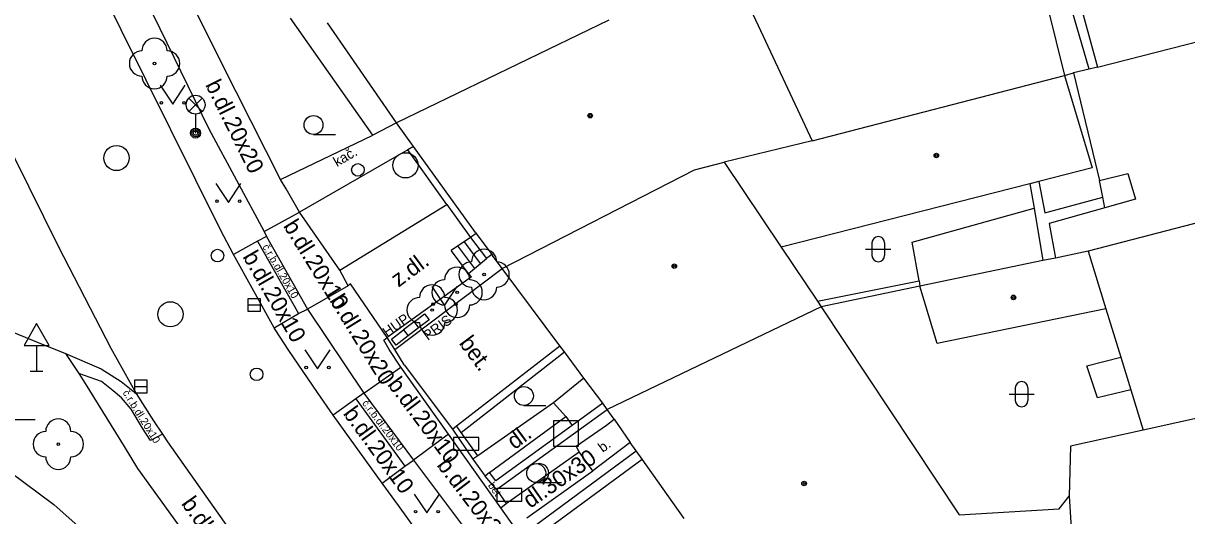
# Model space of a CAD drawing. Extents: x -595546 to -593986, y -1160845 to -1159202.
# Drawn here: x -595331.77 to -595285.59, y -1160420.29 to -1160400.75 of the extents above; entities that cross this region are included whole.
import ezdxf

# ---------------------------------------------------------------- set-up
doc = ezdxf.new("R2010")
doc.units = 0
for name, color, linetype in [('DOP - kresba z DSPS bez souradnic', 7, 'Continuous'), ('DOP - rozhrani ploch obecne', 7, 'Continuous'), ('Level 22', 7, 'Continuous'), ('Level 24', 7, 'Continuous'), ('Level 26', 7, 'Continuous'), ('Level 27', 7, 'Continuous'), ('Level 28', 7, 'Continuous'), ('Level 33', 7, 'Continuous'), ('Level 34', 7, 'Continuous'), ('Level 36', 7, 'Continuous'), ('Level 39', 7, 'Continuous'), ('plynovod - povrch.  znaky - PRIS skut. velikost', 7, 'Continuous'), ('silnoproud - povrch.  znaky a  RIS  skut. velikost', 7, 'Continuous'), ('TM - budovy zdene_ betonove - VP', 7, 'Continuous'), ('TM - chodniky - VP', 7, 'Continuous'), ('TM - horni hrana svahu', 7, 'Continuous'), ('TM - komunikace - VP', 7, 'Continuous'), ('TM - letecke snimky - pomocna linie', 7, 'Continuous'), ('TM - plot dreveny - VP', 7, 'Continuous'), ('TM - podezdivka plotu - VP', 7, 'Continuous'), ('TM - popis objektu', 7, 'Continuous'), ('TM - popis povrchu', 7, 'Continuous'), ('TM - rozhrani kultur', 7, 'Continuous'), ('TM - rozhrani mezi zpev. plochami mezi sebou - VP', 7, 'Continuous'), ('TM - rozhrani ploch obecne - VP', 7, 'Continuous'), ('TM - schody - VP', 7, 'Continuous'), ('TM - vjezd na pozemek', 7, 'Continuous'), ('TM - vstup do budovy - zdene_ betonove', 7, 'Continuous'), ('TM - zed operna - VP', 7, 'Continuous')]:
    doc.layers.add(name, color=color, linetype=linetype)

msp = doc.modelspace()

# ---------------------------------------------------------------- linework, layer by layer
at = {"layer": 'DOP - kresba z DSPS bez souradnic'}
for points in [[(-595289.47, -1160402.57), (-595290.42, -1160399.3)], [(-595291.11, -1160400.16), (-595290.45, -1160402.82)], [(-595291.82, -1160407.12), (-595291.65, -1160408.09)], [(-595291.46, -1160407.03), (-595291.22, -1160408.28)], [(-595288.92, -1160407.65), (-595289.06, -1160406.99)], [(-595291.22, -1160408.28), (-595288.92, -1160407.65)], [(-595288.84, -1160408.07), (-595288.92, -1160407.65)], [(-595296.49, -1160409.44), (-595291.65, -1160408.09)], [(-595291.65, -1160408.09), (-595291.3, -1160410.17)], [(-595296.21, -1160410.97), (-595296.49, -1160409.44)], [(-595300.25, -1160411.78), (-595296.21, -1160410.97)], [(-595289.56, -1160414.34), (-595288.21, -1160414)], [(-595289.14, -1160415.62), (-595289.56, -1160414.34)], [(-595287.81, -1160415.29), (-595289.14, -1160415.62)]]:
    msp.add_lwpolyline(points, dxfattribs=at)
at = {"layer": 'DOP - rozhrani ploch obecne'}
for points in [[(-595289.13, -1160402.49), (-595259.33, -1160394.87)], [(-595290.15, -1160398.77), (-595289.13, -1160402.49)], [(-595289.47, -1160402.57), (-595290.08, -1160402.72)], [(-595289.13, -1160402.49), (-595289.47, -1160402.57)], [(-595290.45, -1160402.82), (-595290.08, -1160402.72)], [(-595290.08, -1160402.72), (-595289.06, -1160406.99)], [(-595265.95, -1160403.68), (-595289.5, -1160409.8)], [(-595289.06, -1160406.99), (-595287.93, -1160406.71)], [(-595287.93, -1160406.71), (-595287.63, -1160407.73)], [(-595287.63, -1160407.73), (-595288.84, -1160408.07)], [(-595288.84, -1160408.07), (-595291.05, -1160408.7)], [(-595291.05, -1160408.7), (-595290.8, -1160410.07)], [(-595296.18, -1160411.19), (-595300.1, -1160412)], [(-595288.8, -1160412.08), (-595288.21, -1160414)], [(-595288.21, -1160414), (-595287.81, -1160415.29)], [(-595287.81, -1160415.29), (-595287.32, -1160416.89)]]:
    msp.add_lwpolyline(points, dxfattribs=at)
at = {"layer": 'Level 22'}
for centre in [(-595326.56, -1160402.35), (-595313.48, -1160410.72), (-595314.55, -1160411.43), (-595315.54, -1160412.13), (-595330.38, -1160417.45)]:
    msp.add_circle(centre, 0.05, dxfattribs=at)
for centre, start, end in [((-595326.56, -1160401.85), 0, 180), ((-595327.06, -1160402.35), 90, 270), ((-595326.06, -1160402.35), 270, 90), ((-595326.56, -1160402.85), 180, 0), ((-595313.48, -1160410.22), 0, 180), ((-595314.55, -1160410.93), 0, 180), ((-595313.98, -1160410.72), 90, 270), ((-595312.98, -1160410.72), 270, 90), ((-595315.05, -1160411.43), 90, 270), ((-595314.05, -1160411.43), 270, 90), ((-595315.54, -1160411.63), 0, 180), ((-595313.48, -1160411.22), 180, 0), ((-595316.04, -1160412.13), 90, 270), ((-595314.55, -1160411.93), 180, 0), ((-595315.04, -1160412.13), 270, 90), ((-595315.54, -1160412.63), 180, 0), ((-595330.38, -1160416.95), 0, 180), ((-595330.88, -1160417.45), 90, 270), ((-595329.88, -1160417.45), 270, 90), ((-595330.38, -1160417.95), 180, 0)]:
    msp.add_arc(centre, 0.5, start, end, dxfattribs=at)
at = {"layer": 'Level 24'}
for points in [[(-595314.688, -1160417.689), (-595313.688, -1160417.689), (-595313.688, -1160417.189), (-595314.688, -1160417.189)], [(-595312.977, -1160419.708), (-595311.977, -1160419.708), (-595311.977, -1160419.208), (-595312.977, -1160419.208)]]:
    msp.add_lwpolyline(points, close=True, dxfattribs=at)
at = {"layer": 'Level 26'}
msp.add_lwpolyline([(-595310.73, -1160417.53), (-595309.73, -1160417.53), (-595309.73, -1160416.53), (-595310.73, -1160416.53)], close=True, dxfattribs=at)
at = {"layer": 'Level 27'}
for p, q in [((-595322.86, -1160411.93), (-595322.36, -1160411.93)), ((-595327.35, -1160415.16), (-595326.85, -1160415.16))]:
    msp.add_line(p, q, dxfattribs=at)
for points in [[(-595322.86, -1160412.18), (-595322.36, -1160412.18), (-595322.36, -1160411.68), (-595322.86, -1160411.68)], [(-595327.35, -1160415.41), (-595326.85, -1160415.41), (-595326.85, -1160414.91), (-595327.35, -1160414.91)]]:
    msp.add_lwpolyline(points, close=True, dxfattribs=at)
for centre in [(-595328.07, -1160406.1), (-595316.6, -1160406.39), (-595325.93, -1160412.3)]:
    msp.add_circle(centre, 0.5, dxfattribs=at)
at = {"layer": 'Level 28'}
for centre in [(-595318.49, -1160406.57), (-595324.06, -1160409.97), (-595322.51, -1160414.68)]:
    msp.add_circle(centre, 0.25, dxfattribs=at)
at = {"layer": 'Level 33'}
for p, q in [((-595325.195, -1160404.25), (-595324.665, -1160403.72)), ((-595325.195, -1160403.72), (-595324.665, -1160404.25)), ((-595324.93, -1160404.36), (-595324.93, -1160405.11))]:
    msp.add_line(p, q, dxfattribs=at)
for centre, radius in [((-595324.93, -1160403.985), 0.375), ((-595324.93, -1160405.11), 0.2), ((-595324.93, -1160405.11), 0.145), ((-595324.93, -1160405.11), 0.0876)]:
    msp.add_circle(centre, radius, dxfattribs=at)
at = {"layer": 'Level 34'}
for p, q in [((-595331.24, -1160413.532), (-595331.24, -1160414.55)), ((-595331.49, -1160414.55), (-595330.99, -1160414.55))]:
    msp.add_line(p, q, dxfattribs=at)
msp.add_lwpolyline([(-595331.74, -1160413.532), (-595330.74, -1160413.532), (-595331.24, -1160412.666)], close=True, dxfattribs=at)
at = {"layer": 'Level 36'}
for p, q in [((-595320.25, -1160405.165), (-595319.375, -1160405.165)), ((-595298.086, -1160409.466), (-595298.086, -1160409.966)), ((-595297.586, -1160409.466), (-595297.586, -1160409.966)), ((-595298.336, -1160409.716), (-595297.336, -1160409.716)), ((-595292.646, -1160415.466), (-595291.646, -1160415.466)), ((-595292.396, -1160415.216), (-595292.396, -1160415.716)), ((-595291.896, -1160415.216), (-595291.896, -1160415.716)), ((-595311.9, -1160415.915), (-595311.025, -1160415.915)), ((-595332.3, -1160416.475), (-595331.3, -1160416.475)), ((-595311.41, -1160418.975), (-595310.41, -1160418.975))]:
    msp.add_line(p, q, dxfattribs=at)
for points in [[(-595326.34, -1160403.21), (-595325.84, -1160403.96), (-595325.34, -1160403.21)], [(-595324.13, -1160407.11), (-595323.63, -1160407.86), (-595323.13, -1160407.11)], [(-595315.55, -1160411.2), (-595315.05, -1160411.95), (-595314.55, -1160411.2)], [(-595320.59, -1160413.71), (-595320.09, -1160414.46), (-595319.59, -1160413.71)], [(-595316.25, -1160419.43), (-595315.75, -1160420.18), (-595315.25, -1160419.43)]]:
    msp.add_lwpolyline(points, dxfattribs=at)
for centre, radius in [((-595326.29, -1160403.91), 0.05), ((-595325.391, -1160403.91), 0.05), ((-595320.25, -1160404.79), 0.375), ((-595324.08, -1160407.81), 0.05), ((-595323.181, -1160407.81), 0.05), ((-595315.5, -1160411.9), 0.05), ((-595314.601, -1160411.9), 0.05), ((-595320.54, -1160414.41), 0.05), ((-595319.641, -1160414.41), 0.05), ((-595311.9, -1160415.54), 0.375), ((-595311.41, -1160418.6), 0.375), ((-595316.2, -1160420.13), 0.05), ((-595315.301, -1160420.13), 0.05)]:
    msp.add_circle(centre, radius, dxfattribs=at)
for centre, radius, start, end in [((-595297.836, -1160409.466), 0.25, 0, 180), ((-595297.836, -1160409.966), 0.25, 180, 0), ((-595292.146, -1160415.216), 0.25, 0, 180), ((-595292.146, -1160415.716), 0.25, 180, 0), ((-595311.285, -1160418.6), 0.375, 260.4059, 99.5941)]:
    msp.add_arc(centre, radius, start, end, dxfattribs=at)
at = {"layer": 'Level 39'}
for centre, radius in [((-595309.27, -1160404.42), 0.09), ((-595309.27, -1160404.42), 0.0398), ((-595295.53, -1160406), 0.09), ((-595295.53, -1160406), 0.0398), ((-595305.93, -1160410.39), 0.09), ((-595305.93, -1160410.39), 0.0398), ((-595292.47, -1160411.63), 0.09), ((-595292.47, -1160411.63), 0.0398), ((-595300.78, -1160419.01), 0.09), ((-595300.78, -1160419.01), 0.0398)]:
    msp.add_circle(centre, radius, dxfattribs=at)
at = {"layer": 'plynovod - povrch.  znaky - PRIS skut. velikost'}
for points in [[(-595317.15, -1160413.28), (-595316.68, -1160412.92)], [(-595316.49, -1160413.16), (-595316.97, -1160413.52), (-595317.15, -1160413.28)], [(-595316.68, -1160412.92), (-595316.49, -1160413.16)]]:
    msp.add_lwpolyline(points, dxfattribs=at)
at = {"layer": 'silnoproud - povrch.  znaky a  RIS  skut. velikost'}
for points in [[(-595316.26, -1160412.6), (-595315.84, -1160412.28), (-595315.66, -1160412.52)], [(-595316.26, -1160412.6), (-595316.68, -1160412.92)], [(-595316.08, -1160412.84), (-595316.49, -1160413.16)], [(-595316.26, -1160412.6), (-595316.08, -1160412.84)], [(-595315.66, -1160412.52), (-595316.08, -1160412.84)]]:
    msp.add_lwpolyline(points, dxfattribs=at)
at = {"layer": 'TM - budovy zdene_ betonove - VP'}
for points in [[(-595303.09, -1160399.79), (-595300.46, -1160405.42)], [(-595316.95, -1160404.71), (-595319.7, -1160400.74)], [(-595308.53, -1160400.63), (-595316.95, -1160404.71)], [(-595300.46, -1160405.42), (-595290.45, -1160402.82)], [(-595290.45, -1160402.82), (-595289.34, -1160406.49)], [(-595316.28, -1160405.64), (-595316.95, -1160404.71)], [(-595300.46, -1160405.42), (-595303.95, -1160406.27)], [(-595313.82, -1160409.05), (-595316.28, -1160405.64)], [(-595305.13, -1160406.57), (-595303.95, -1160406.27)], [(-595303.95, -1160406.27), (-595301.69, -1160409.63)], [(-595312.76, -1160410.48), (-595305.13, -1160406.57)], [(-595289.34, -1160406.49), (-595291.46, -1160407.03)], [(-595291.82, -1160407.12), (-595301.69, -1160409.63)], [(-595291.46, -1160407.03), (-595291.82, -1160407.12)], [(-595301.69, -1160409.63), (-595300.25, -1160411.78)], [(-595312.76, -1160410.48), (-595313.14, -1160409.97)], [(-595290.8, -1160410.07), (-595291.3, -1160410.17)], [(-595289.5, -1160409.8), (-595290.8, -1160410.07)], [(-595289.5, -1160409.8), (-595288.8, -1160412.08)], [(-595310.47, -1160413.55), (-595312.76, -1160410.48)], [(-595291.3, -1160410.17), (-595296.18, -1160411.19)], [(-595295.5, -1160413.46), (-595296.18, -1160411.19)], [(-595300.25, -1160411.78), (-595300.1, -1160412)], [(-595300.1, -1160412), (-595308.59, -1160416.08)], [(-595300.1, -1160412), (-595294.62, -1160420.26)], [(-595288.8, -1160412.08), (-595295.5, -1160413.46)], [(-595310.29, -1160413.79), (-595310.47, -1160413.55)], [(-595309.52, -1160414.83), (-595310.29, -1160413.79)], [(-595276.2, -1160414.43), (-595287.32, -1160416.89)], [(-595308.77, -1160415.83), (-595309.52, -1160414.83)], [(-595308.59, -1160416.08), (-595308.77, -1160415.83)], [(-595308.32, -1160416.46), (-595308.59, -1160416.08)], [(-595287.32, -1160416.89), (-595290.2, -1160417.53)], [(-595307.44, -1160417.72), (-595307.68, -1160417.38)], [(-595307.21, -1160418.04), (-595307.44, -1160417.72)], [(-595290.2, -1160417.53), (-595290.26, -1160419.51)], [(-595305.54, -1160420.4), (-595307.21, -1160418.04)], [(-595290.66, -1160420.02), (-595290.26, -1160419.51)], [(-595290.26, -1160419.51), (-595290.07, -1160422.44)], [(-595294.62, -1160420.26), (-595290.66, -1160420.02)]]:
    msp.add_lwpolyline(points, dxfattribs=at)
at = {"layer": 'TM - chodniky - VP'}
for points in [[(-595321.56, -1160406.95), (-595323.32, -1160403.47), (-595325.6, -1160398.92), (-595326.04, -1160398)], [(-595327.46, -1160398.67), (-595324.4, -1160404.94)], [(-595317.9, -1160405.19), (-595321.17, -1160400.55)], [(-595324.4, -1160404.94), (-595322.21, -1160409.02)], [(-595316.95, -1160404.71), (-595317.9, -1160405.19)], [(-595320.8, -1160408.25), (-595321.33, -1160407.32), (-595321.56, -1160406.95)], [(-595319.21, -1160410.55), (-595320.8, -1160408.25)], [(-595319.21, -1160410.55), (-595314.96, -1160407.95)], [(-595314.96, -1160407.95), (-595314.02, -1160409.25)], [(-595322.21, -1160409.02), (-595322.11, -1160409.21)], [(-595313.79, -1160409.09), (-595314.02, -1160409.25)], [(-595322.47, -1160409.4), (-595323.43, -1160409.93)], [(-595322.11, -1160409.21), (-595322.47, -1160409.4)], [(-595314.1, -1160410.68), (-595313.39, -1160410.09)], [(-595313.17, -1160409.93), (-595313.39, -1160410.09)], [(-595313.98, -1160410.82), (-595317.33, -1160413.22)], [(-595314.1, -1160410.68), (-595313.98, -1160410.82)], [(-595321.81, -1160412.83), (-595320.84, -1160412.27)], [(-595320.84, -1160412.27), (-595320.49, -1160412.09)], [(-595320.49, -1160412.09), (-595318.25, -1160415.43)], [(-595317.02, -1160413.7), (-595317.33, -1160413.22)], [(-595330.09, -1160413.85), (-595329.56, -1160414.65)], [(-595329.56, -1160414.65), (-595329.31, -1160415.05)], [(-595329.31, -1160415.05), (-595327.77, -1160417.54)], [(-595318.25, -1160415.43), (-595318.57, -1160415.65)], [(-595318.57, -1160415.65), (-595319.47, -1160416.3)], [(-595308.62, -1160416.7), (-595308.32, -1160416.46)], [(-595309.83, -1160417.53), (-595308.62, -1160416.7)], [(-595307.68, -1160417.38), (-595309.16, -1160418.51)], [(-595327.77, -1160417.54), (-595327.23, -1160418.42)], [(-595312.6, -1160419.81), (-595309.71, -1160417.76)], [(-595309.71, -1160417.76), (-595309.83, -1160417.53)], [(-595317.53, -1160419), (-595316.62, -1160418.33)], [(-595316.62, -1160418.33), (-595316.28, -1160418.08)], [(-595316.28, -1160418.08), (-595313.23, -1160422.16)], [(-595327.23, -1160418.42), (-595321.34, -1160426.58)], [(-595311.78, -1160420.37), (-595309.16, -1160418.51)], [(-595312.99, -1160419.25), (-595312.6, -1160419.81)]]:
    msp.add_lwpolyline(points, dxfattribs=at)
at = {"layer": 'TM - horni hrana svahu'}
for points in [[(-595332.9, -1160418.11), (-595330.56, -1160419.85)], [(-595330.56, -1160419.85), (-595322.36, -1160427.14)]]:
    msp.add_lwpolyline(points, dxfattribs=at)
at = {"layer": 'TM - komunikace - VP'}
for points in [[(-595323.94, -1160408.95), (-595328.87, -1160399.03)], [(-595323.43, -1160409.93), (-595323.94, -1160408.95)], [(-595321.81, -1160412.83), (-595323.43, -1160409.93)], [(-595333.03, -1160412.66), (-595331.18, -1160413.42)], [(-595321.77, -1160412.9), (-595321.81, -1160412.83)], [(-595321.23, -1160413.74), (-595321.77, -1160412.9)], [(-595331.18, -1160413.42), (-595330.09, -1160413.85)], [(-595320.09, -1160415.4), (-595321.23, -1160413.74)], [(-595330.09, -1160413.85), (-595328.68, -1160414.46)], [(-595328.68, -1160414.46), (-595327.88, -1160414.96), (-595327.29, -1160415.44)], [(-595327.29, -1160415.44), (-595326.6, -1160416.53)], [(-595319.47, -1160416.3), (-595320.09, -1160415.4)], [(-595326.6, -1160416.53), (-595326.25, -1160417.05)], [(-595317.53, -1160419), (-595319.47, -1160416.3)], [(-595326.25, -1160417.05), (-595326.05, -1160417.36)], [(-595326.05, -1160417.36), (-595322.11, -1160422.92)], [(-595316.88, -1160419.88), (-595317.53, -1160419)], [(-595315.2, -1160422.23), (-595316.88, -1160419.88)]]:
    msp.add_lwpolyline(points, dxfattribs=at)
at = {"layer": 'TM - letecke snimky - pomocna linie'}
msp.add_lwpolyline([(-595296.21, -1160410.97), (-595296.18, -1160411.19)], dxfattribs=at)
at = {"layer": 'TM - plot dreveny - VP'}
for points in [[(-595317.02, -1160413.7), (-595312.76, -1160410.48)], [(-595316.65, -1160414.3), (-595317.02, -1160413.7)], [(-595308.77, -1160415.83), (-595309.98, -1160416.71)], [(-595314.39, -1160416.99), (-595314.57, -1160416.73)], [(-595313.73, -1160417.92), (-595313.89, -1160417.69), (-595314.39, -1160416.99)], [(-595309.98, -1160416.71), (-595313.02, -1160418.91)], [(-595311.54, -1160420.75), (-595307.44, -1160417.72)], [(-595313.02, -1160418.91), (-595313.26, -1160418.58)]]:
    msp.add_lwpolyline(points, dxfattribs=at)
at = {"layer": 'TM - podezdivka plotu - VP'}
for points in [[(-595314.57, -1160416.73), (-595310.47, -1160413.55)], [(-595312.99, -1160419.25), (-595308.59, -1160416.08)], [(-595314.73, -1160416.86), (-595314.57, -1160416.73)], [(-595314.73, -1160416.86), (-595313.93, -1160418.04)], [(-595313.73, -1160417.92), (-595313.93, -1160418.04)], [(-595311.61, -1160421.28), (-595307.21, -1160418.04)], [(-595313.26, -1160418.58), (-595313.44, -1160418.72)], [(-595312.99, -1160419.25), (-595313.44, -1160418.72)]]:
    msp.add_lwpolyline(points, dxfattribs=at)
at = {"layer": 'TM - rozhrani kultur'}
msp.add_lwpolyline([(-595321.56, -1160406.95), (-595317.9, -1160405.19)], dxfattribs=at)
at = {"layer": 'TM - rozhrani mezi zpev. plochami mezi sebou - VP'}
for points in [[(-595333.29, -1160403.74), (-595330.38, -1160409.6)], [(-595322.21, -1160409.02), (-595320.8, -1160408.25)], [(-595330.38, -1160409.6), (-595328.29, -1160413.64)], [(-595322.47, -1160409.4), (-595320.84, -1160412.27)], [(-595322.11, -1160409.21), (-595320.49, -1160412.09)], [(-595318.87, -1160411.17), (-595320.49, -1160412.09)], [(-595317.46, -1160413.33), (-595317.33, -1160413.22)], [(-595317.25, -1160413.7), (-595317.46, -1160413.33)], [(-595328.29, -1160413.64), (-595327.29, -1160415.44)], [(-595316.78, -1160414.4), (-595317.25, -1160413.7)], [(-595328.67, -1160414.97), (-595329.56, -1160414.65)], [(-595318.25, -1160415.43), (-595316.78, -1160414.4)], [(-595314.89, -1160417.06), (-595316.78, -1160414.4)], [(-595328.2, -1160415.33), (-595328.67, -1160414.97)], [(-595327.87, -1160415.61), (-595328.2, -1160415.33)], [(-595327.49, -1160416.06), (-595327.87, -1160415.61)], [(-595318.25, -1160415.43), (-595316.28, -1160418.08)], [(-595327.04, -1160416.82), (-595327.49, -1160416.06)], [(-595318.57, -1160415.65), (-595316.62, -1160418.33)], [(-595310.23, -1160416.36), (-595310.73, -1160415.81)], [(-595326.72, -1160417.3), (-595327.04, -1160416.82)], [(-595326.25, -1160417.05), (-595326.72, -1160417.3)], [(-595314.89, -1160417.06), (-595316.28, -1160418.08)], [(-595312.82, -1160419.98), (-595314.89, -1160417.06)], [(-595312.82, -1160419.98), (-595312.6, -1160419.81)], [(-595312.27, -1160420.75), (-595312.82, -1160419.98)]]:
    msp.add_lwpolyline(points, dxfattribs=at)
at = {"layer": 'TM - rozhrani ploch obecne - VP'}
for points in [[(-595316.51, -1160405.77), (-595320.8, -1160408.25)], [(-595316.28, -1160405.64), (-595316.51, -1160405.77)], [(-595314.96, -1160407.95), (-595316.51, -1160405.77)], [(-595314.02, -1160409.25), (-595314.79, -1160409.77)], [(-595314.1, -1160410.68), (-595314.79, -1160409.77)], [(-595318.87, -1160411.17), (-595319.21, -1160410.55)], [(-595318.78, -1160411.09), (-595318.87, -1160411.17)], [(-595317.33, -1160413.22), (-595318.78, -1160411.09)], [(-595309.52, -1160414.83), (-595310.73, -1160415.81)], [(-595310.73, -1160415.81), (-595313.73, -1160417.92)], [(-595313.26, -1160418.58), (-595310.23, -1160416.36)], [(-595310.23, -1160416.36), (-595309.98, -1160416.71)], [(-595309.16, -1160418.51), (-595309.71, -1160417.76)]]:
    msp.add_lwpolyline(points, dxfattribs=at)
at = {"layer": 'TM - schody - VP'}
for points in [[(-595314.53, -1160409.59), (-595313.86, -1160410.48)], [(-595314.27, -1160409.42), (-595313.63, -1160410.29)], [(-595314.02, -1160409.25), (-595313.39, -1160410.09)]]:
    msp.add_lwpolyline(points, dxfattribs=at)
at = {"layer": 'TM - vjezd na pozemek'}
for points in [[(-595316.65, -1160414.3), (-595314.73, -1160416.86)], [(-595313.93, -1160418.04), (-595313.44, -1160418.72)]]:
    msp.add_lwpolyline(points, dxfattribs=at)
at = {"layer": 'TM - vstup do budovy - zdene_ betonove'}
for points in [[(-595313.82, -1160409.05), (-595313.79, -1160409.09)], [(-595313.79, -1160409.09), (-595313.17, -1160409.93)], [(-595313.17, -1160409.93), (-595313.14, -1160409.97)], [(-595308.32, -1160416.46), (-595307.68, -1160417.38)]]:
    msp.add_lwpolyline(points, dxfattribs=at)
at = {"layer": 'TM - zed operna - VP'}
msp.add_lwpolyline([(-595314.39, -1160416.99), (-595310.29, -1160413.79)], dxfattribs=at)

# ---------------------------------------------------------------- texts
at = {"layer": 'TM - popis objektu'}
for s, rotation, p in [('HUP', 35.1, (-595317.33, -1160413.22)), ('PRIS', 37, (-595315.71, -1160413.36))]:
    msp.add_text(s, height=0.4, rotation=rotation, dxfattribs=at).set_placement(p)
at = {"layer": 'TM - popis povrchu'}
for s, height, rotation, p in [('b.dl.20x20', 0.65, 296.5354, (-595324.56, -1160403.19)), ('kač.', 0.4, 30.2257, (-595319.32, -1160406.46)), ('b.dl.20x10', 0.65, 301.8347, (-595321.47, -1160408.79)), ('č.r.b.dl.20x10', 0.3, 300, (-595322.29, -1160409.62)), ('b.dl.20x10', 0.65, 300, (-595323.08, -1160410.01)), ('z.dl.', 0.65, 36.5279, (-595316.88, -1160411.25)), ('b.dl.20x20', 0.65, 301.5872, (-595319.63, -1160411.75)), ('bet.', 0.65, 306.5434, (-595314.5, -1160413.45)), ('b.dl.20x10', 0.65, 307, (-595317.34, -1160415.09)), ('č.r.b.dl.20x10', 0.3, 302, (-595327.84, -1160415.41)), ('b.dl.20x10', 0.65, 306, (-595319.1, -1160416.24)), ('č.r.b.dl.20x10', 0.3, 307, (-595318.34, -1160415.83)), ('dl.', 0.65, 36.5493, (-595312.27, -1160417.69)), ('b.', 0.4, 36.5493, (-595308.77, -1160417.8)), ('b.dl.20x20', 0.65, 307.3533, (-595315.38, -1160418.29)), ('dl.30x30', 0.65, 35.0083, (-595311.65, -1160420.02)), ('bet.', 0.3, 305, (-595313.34, -1160419.09)), ('b.dl.20x20', 0.65, 305, (-595325.52, -1160419.81))]:
    msp.add_text(s, height=height, rotation=rotation, dxfattribs=at).set_placement(p)

doc.saveas('drawing.dxf')
